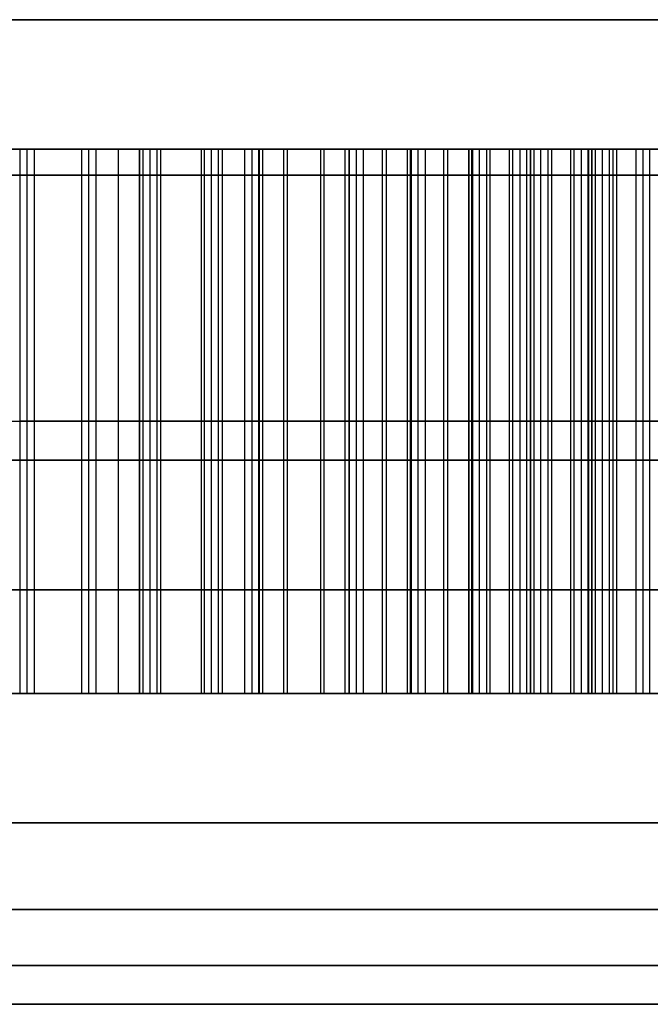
# Model space of a CAD drawing. Header units: centimetres. Extents: x -2.49 to 2.49, y -2.2 to 3.1.
# Tile 468 of 656: x -0.6246 to -0.5637, y -0.935 to -0.84. Entities that reach past the tile are written whole.
import ezdxf

# ---------------------------------------------------------------- set-up
doc = ezdxf.new("R2010")
doc.units = ezdxf.units.CM
doc.layers.add('Default', color=7, linetype='Continuous', true_color=0x000000)

# ---------------------------------------------------------------- blocks, each defined once
blk = doc.blocks.new('124610')
at = {"layer": 'Default', "extrusion": (0, -1, 0)}
for start, end in [(0, 180), (180, 0)]:
    blk.add_arc((0, 0, -9.74142), 14, start, end, dxfattribs=at)
blk = doc.blocks.new('18388')
at = {"layer": 'Default'}
for p, q in [((-6.675, 12.875), (-5.57808, 12.875)), ((-6.2384, 12.35, 1.50387), (-6.2384, 12.875, 1.50387)), ((-6.17904, 12.35, 0.29928), (-6.17904, 12.875, 0.29928)), ((-6.15045, 12.875, -0.09657), (-6.15045, 12.35, -0.09657)), ((-6.13015, 12.875, -0.50857), (-6.13015, 12.35, -0.50857)), ((-6.12962, 12.35, 1.71573), (-6.12962, 12.875, 1.71573)), ((-6.11969, 12.35, -0.90531), (-6.11969, 12.875, -0.90531)), ((-6.10932, 12.35, 1.30373), (-6.10932, 12.875, 1.30373)), ((-6.07026, 12.35, 0.51114), (-6.07026, 12.875, 0.51114)), ((-6.06033, 12.35, -2.1099), (-6.06033, 12.875, -2.1099)), ((-6.04996, 12.35, 0.09914), (-6.04996, 12.875, 0.09914)), ((-6.02136, 12.875, -0.29671), (-6.02136, 12.35, -0.29671)), ((-6.0109, 12.35, -0.69345), (-6.0109, 12.875, -0.69345)), ((-5.9906, 12.35, -1.10545), (-5.9906, 12.875, -1.10545)), ((-5.95155, 12.35, -1.89804), (-5.95155, 12.875, -1.89804)), ((-5.93124, 12.35, -2.31004), (-5.93124, 12.875, -2.31004)), ((-5.92034, 12.35, 2.1233), (-5.92034, 12.875, 2.1233)), ((-5.89175, 12.875, 1.72745), (-5.89175, 12.35, 1.72745)), ((-5.87145, 12.875, 1.31545), (-5.87145, 12.35, 1.31545)), ((-5.86099, 12.35, 0.91871), (-5.86099, 12.875, 0.91871)), ((-5.83239, 12.875, 0.52286), (-5.83239, 12.35, 0.52286)), ((-5.81209, 12.875, 0.11086), (-5.81209, 12.35, 0.11086)), ((-5.81156, 12.35, 2.33516), (-5.81156, 12.875, 2.33516)), ((-5.80163, 12.35, -0.28588), (-5.80163, 12.875, -0.28588)), ((-5.79126, 12.35, 1.92316), (-5.79126, 12.875, 1.92316)), ((-5.77303, 12.875, -0.68173), (-5.77303, 12.35, -0.68173)), ((-5.76266, 12.875, 1.52731), (-5.76266, 12.35, 1.52731)), ((-5.75273, 12.875, -1.09373), (-5.75273, 12.35, -1.09373)), ((-5.7522, 12.35, 1.13057), (-5.7522, 12.875, 1.13057)), ((-5.74227, 12.35, -1.49047), (-5.74227, 12.875, -1.49047)), ((-5.7319, 12.35, 0.71857), (-5.7319, 12.875, 0.71857)), ((-5.71368, 12.875, -1.88632), (-5.71368, 12.35, -1.88632)), ((-5.70331, 12.875, 0.32272), (-5.70331, 12.35, 0.32272)), ((-5.69338, 12.875, -2.29832), (-5.69338, 12.35, -2.29832)), ((-5.69285, 12.35, -0.07402), (-5.69285, 12.875, -0.07402)), ((-5.68292, 12.35, -2.69506), (-5.68292, 12.875, -2.69506)), ((-5.67254, 12.35, -0.48602), (-5.67254, 12.875, -0.48602)), ((-5.64395, 12.875, -0.88187), (-5.64395, 12.35, -0.88187)), ((-6.27277, 12.6125, -0.03376), (-6.02813, 12.6125, -0.15937)), ((-6.0146, 12.6125, -0.43404), (-6.2457, 12.6125, -0.5831)), ((-6.23163, 12.6125, 1.36654), (-6.24517, 12.6125, 1.6412)), ((-6.01407, 12.6125, 1.79026), (-6.24517, 12.6125, 1.6412)), ((-5.987, 12.6125, 1.24092), (-6.23163, 12.6125, 1.36654)), ((-6.17228, 12.6125, 0.16195), (-6.18581, 12.6125, 0.43661)), ((-5.95471, 12.6125, 0.58567), (-6.18581, 12.6125, 0.43661)), ((-5.92764, 12.6125, 0.03633), (-6.17228, 12.6125, 0.16195)), ((-6.11292, 12.6125, -1.04264), (-6.12645, 12.6125, -0.76798)), ((-5.89535, 12.6125, -0.61892), (-6.12645, 12.6125, -0.76798)), ((-5.86828, 12.6125, -1.16825), (-6.11292, 12.6125, -1.04264)), ((-6.05356, 12.6125, -2.24723), (-6.0671, 12.6125, -1.97257)), ((-5.836, 12.6125, -1.82351), (-6.0671, 12.6125, -1.97257)), ((-5.80893, 12.6125, -2.37284), (-6.05356, 12.6125, -2.24723)), ((-6.02813, 12.6125, -0.15937), (-6.0146, 12.6125, -0.43404)), ((-6.01407, 12.6125, 1.79026), (-5.76943, 12.6125, 1.66465)), ((-5.7559, 12.6125, 1.38998), (-5.987, 12.6125, 1.24092)), ((-5.95471, 12.6125, 0.58567), (-5.71007, 12.6125, 0.46006)), ((-5.69654, 12.6125, 0.18539), (-5.92764, 12.6125, 0.03633)), ((-5.91358, 12.6125, 1.98597), (-5.92711, 12.6125, 2.26063)), ((-5.69601, 12.6125, 2.40969), (-5.92711, 12.6125, 2.26063)), ((-5.66894, 12.6125, 1.86035), (-5.91358, 12.6125, 1.98597)), ((-5.89535, 12.6125, -0.61892), (-5.65072, 12.6125, -0.74453)), ((-5.63718, 12.6125, -1.0192), (-5.86828, 12.6125, -1.16825)), ((-5.63665, 12.6125, 1.2051), (-5.86775, 12.6125, 1.05604)), ((-5.85422, 12.6125, 0.78138), (-5.86775, 12.6125, 1.05604)), ((-5.60958, 12.6125, 0.65576), (-5.85422, 12.6125, 0.78138)), ((-5.836, 12.6125, -1.82351), (-5.59136, 12.6125, -1.94912)), ((-5.57783, 12.6125, -2.22379), (-5.80893, 12.6125, -2.37284)), ((-5.5773, 12.6125, 0.00051), (-5.8084, 12.6125, -0.14855)), ((-5.79486, 12.6125, -0.42321), (-5.8084, 12.6125, -0.14855)), ((-5.55023, 12.6125, -0.54883), (-5.79486, 12.6125, -0.42321)), ((-5.76943, 12.6125, 1.66465), (-5.7559, 12.6125, 1.38998)), ((-5.51794, 12.6125, -1.20408), (-5.74904, 12.6125, -1.35314)), ((-5.73551, 12.6125, -1.6278), (-5.74904, 12.6125, -1.35314)), ((-5.49087, 12.6125, -1.75341), (-5.73551, 12.6125, -1.6278)), ((-5.71007, 12.6125, 0.46006), (-5.69654, 12.6125, 0.18539)), ((-5.69601, 12.6125, 2.40969), (-5.45137, 12.6125, 2.28408)), ((-5.67615, 12.6125, -2.83239), (-5.68968, 12.6125, -2.55773)), ((-5.45858, 12.6125, -2.40867), (-5.68968, 12.6125, -2.55773)), ((-5.43151, 12.6125, -2.958), (-5.67615, 12.6125, -2.83239)), ((-5.43784, 12.6125, 2.00941), (-5.66894, 12.6125, 1.86035)), ((-5.65072, 12.6125, -0.74453), (-5.63718, 12.6125, -1.0192)), ((-6.49768, 12.35, -0.30843), (-6.02079, 12.35, -0.30843)), ((-6.23898, 12.35, 1.51559), (-5.76209, 12.35, 1.51559)), ((-6.17962, 12.35, 0.311), (-5.70273, 12.35, 0.311)), ((-6.12026, 12.35, -0.89359), (-5.64337, 12.35, -0.89359)), ((-6.06091, 12.35, -2.09818), (-5.58401, 12.35, -2.09818)), ((-6.00053, 12.35, 1.78331), (-6.00053, 12.35, 1.24787)), ((-5.94117, 12.35, 0.57872), (-5.94117, 12.35, 0.04328)), ((-5.92092, 12.35, 2.13502), (-5.44403, 12.35, 2.13502)), ((-5.88182, 12.35, -0.62587), (-5.88182, 12.35, -1.16131)), ((-5.86156, 12.35, 0.93043), (-5.40097, 12.35, 0.93043)), ((-5.82246, 12.35, -1.83046), (-5.82246, 12.35, -2.3659)), ((-5.80221, 12.35, -0.27416), (-5.47366, 12.35, -0.27416)), ((-5.74285, 12.35, -1.47875), (-5.27726, 12.35, -1.47875)), ((-5.68349, 12.35, -2.68334), (-5.2066, 12.35, -2.68334)), ((-5.68248, 12.35, 2.40274), (-5.68248, 12.35, 1.8673))]:
    blk.add_line(p, q, dxfattribs=at)
at = {"layer": 'Default', "extrusion": (0, -1, 0)}
for centre, radius, start, end in [((0, 0, -13), 7.5, 90, 270), ((0, 0, -12.875), 6.675, 92.821011, 272.821011), ((0, 0, -12.875), 6.675, 92.821011, 272.821011), ((0, 0, -12.85), 11.225, 93.014661, 273.014661), ((0, 0, -12.85), 10.5875, 90, 270), ((0, 0, -12.575), 6.975, 92.821011, 272.821011), ((0, 0, -12.45), 11.225, 93.014661, 273.014661), ((0, 0, -12.225), 10.5875, 90, 270)]:
    blk.add_arc(centre, radius, start, end, dxfattribs=at)
at = {"layer": 'Default', "extrusion": (0, 1, 0)}
for centre, radius, start, end in [((0, 0, 12.85), 10.5875, 266.985339, 86.985339), ((0, 0, 12.85), 10.725, 270, 90), ((0, 0, 12.0875), 6.975, 267.178989, 87.178989), ((0, 0, 12.05), 11.225, 266.985339, 86.985339)]:
    blk.add_arc(centre, radius, start, end, dxfattribs=at)
at = {"layer": 'Default'}
for points in [[(-6.2457, 12.875, -0.5831), (-6.36801, 12.875, -0.52029), (-6.49033, 12.875, -0.45748)], [(-6.27277, 12.875, -0.03376), (-6.15045, 12.875, -0.09657), (-6.02813, 12.875, -0.15937)], [(-6.2457, 12.875, -0.5831), (-6.2457, 12.6125, -0.5831), (-6.2457, 12.35, -0.5831)], [(-6.0146, 12.875, -0.43404), (-6.13015, 12.875, -0.50857), (-6.2457, 12.875, -0.5831)], [(-6.24517, 12.35, 1.6412), (-6.24517, 12.6125, 1.6412), (-6.24517, 12.875, 1.6412)], [(-6.23163, 12.875, 1.36654), (-6.2384, 12.875, 1.50387), (-6.24517, 12.875, 1.6412)], [(-6.24517, 12.875, 1.6412), (-6.12962, 12.875, 1.71573), (-6.01407, 12.875, 1.79026)], [(-6.23163, 12.875, 1.36654), (-6.23163, 12.6125, 1.36654), (-6.23163, 12.35, 1.36654)], [(-5.987, 12.875, 1.24092), (-6.10932, 12.875, 1.30373), (-6.23163, 12.875, 1.36654)], [(-6.18581, 12.35, 0.43661), (-6.18581, 12.6125, 0.43661), (-6.18581, 12.875, 0.43661)], [(-6.17228, 12.875, 0.16195), (-6.17904, 12.875, 0.29928), (-6.18581, 12.875, 0.43661)], [(-6.18581, 12.875, 0.43661), (-6.07026, 12.875, 0.51114), (-5.95471, 12.875, 0.58567)], [(-6.17228, 12.875, 0.16195), (-6.17228, 12.6125, 0.16195), (-6.17228, 12.35, 0.16195)], [(-5.92764, 12.875, 0.03633), (-6.04996, 12.875, 0.09914), (-6.17228, 12.875, 0.16195)], [(-6.12645, 12.35, -0.76798), (-6.12645, 12.6125, -0.76798), (-6.12645, 12.875, -0.76798)], [(-6.11292, 12.875, -1.04264), (-6.11969, 12.875, -0.90531), (-6.12645, 12.875, -0.76798)], [(-6.12645, 12.875, -0.76798), (-6.0109, 12.875, -0.69345), (-5.89535, 12.875, -0.61892)], [(-6.11292, 12.35, -1.04264), (-6.11292, 12.6125, -1.04264), (-6.11292, 12.875, -1.04264)], [(-5.86828, 12.875, -1.16825), (-5.9906, 12.875, -1.10545), (-6.11292, 12.875, -1.04264)], [(-6.0671, 12.35, -1.97257), (-6.0671, 12.6125, -1.97257), (-6.0671, 12.875, -1.97257)], [(-6.05356, 12.875, -2.24723), (-6.06033, 12.875, -2.1099), (-6.0671, 12.875, -1.97257)], [(-6.0671, 12.875, -1.97257), (-5.95155, 12.875, -1.89804), (-5.836, 12.875, -1.82351)], [(-6.05356, 12.35, -2.24723), (-6.05356, 12.6125, -2.24723), (-6.05356, 12.875, -2.24723)], [(-5.80893, 12.875, -2.37284), (-5.93124, 12.875, -2.31004), (-6.05356, 12.875, -2.24723)], [(-6.02813, 12.35, -0.15937), (-6.02813, 12.6125, -0.15937), (-6.02813, 12.875, -0.15937)], [(-6.02813, 12.875, -0.15937), (-6.02136, 12.875, -0.29671), (-6.0146, 12.875, -0.43404)], [(-6.0146, 12.35, -0.43404), (-6.0146, 12.6125, -0.43404), (-6.0146, 12.875, -0.43404)], [(-6.01407, 12.35, 1.79026), (-6.01407, 12.6125, 1.79026), (-6.01407, 12.875, 1.79026)], [(-6.01407, 12.875, 1.79026), (-5.89175, 12.875, 1.72745), (-5.76943, 12.875, 1.66465)], [(-5.987, 12.35, 1.24092), (-5.987, 12.6125, 1.24092), (-5.987, 12.875, 1.24092)], [(-5.7559, 12.875, 1.38998), (-5.87145, 12.875, 1.31545), (-5.987, 12.875, 1.24092)], [(-5.95471, 12.35, 0.58567), (-5.95471, 12.6125, 0.58567), (-5.95471, 12.875, 0.58567)], [(-5.95471, 12.875, 0.58567), (-5.83239, 12.875, 0.52286), (-5.71007, 12.875, 0.46006)], [(-5.92764, 12.35, 0.03633), (-5.92764, 12.6125, 0.03633), (-5.92764, 12.875, 0.03633)], [(-5.69654, 12.875, 0.18539), (-5.81209, 12.875, 0.11086), (-5.92764, 12.875, 0.03633)], [(-5.92711, 12.35, 2.26063), (-5.92711, 12.6125, 2.26063), (-5.92711, 12.875, 2.26063)], [(-5.91358, 12.875, 1.98597), (-5.92034, 12.875, 2.1233), (-5.92711, 12.875, 2.26063)], [(-5.92711, 12.875, 2.26063), (-5.81156, 12.875, 2.33516), (-5.69601, 12.875, 2.40969)], [(-5.91358, 12.35, 1.98597), (-5.91358, 12.6125, 1.98597), (-5.91358, 12.875, 1.98597)], [(-5.66894, 12.875, 1.86035), (-5.79126, 12.875, 1.92316), (-5.91358, 12.875, 1.98597)], [(-5.89535, 12.35, -0.61892), (-5.89535, 12.6125, -0.61892), (-5.89535, 12.875, -0.61892)], [(-5.89535, 12.875, -0.61892), (-5.77303, 12.875, -0.68173), (-5.65072, 12.875, -0.74453)], [(-5.86828, 12.35, -1.16825), (-5.86828, 12.6125, -1.16825), (-5.86828, 12.875, -1.16825)], [(-5.63718, 12.875, -1.0192), (-5.75273, 12.875, -1.09373), (-5.86828, 12.875, -1.16825)], [(-5.86775, 12.875, 1.05604), (-5.7522, 12.875, 1.13057), (-5.63665, 12.875, 1.2051)], [(-5.86775, 12.875, 1.05604), (-5.86775, 12.6125, 1.05604), (-5.86775, 12.35, 1.05604)], [(-5.85422, 12.875, 0.78138), (-5.86099, 12.875, 0.91871), (-5.86775, 12.875, 1.05604)], [(-5.85422, 12.875, 0.78138), (-5.85422, 12.6125, 0.78138), (-5.85422, 12.35, 0.78138)], [(-5.60958, 12.875, 0.65576), (-5.7319, 12.875, 0.71857), (-5.85422, 12.875, 0.78138)], [(-5.836, 12.35, -1.82351), (-5.836, 12.6125, -1.82351), (-5.836, 12.875, -1.82351)], [(-5.836, 12.875, -1.82351), (-5.71368, 12.875, -1.88632), (-5.59136, 12.875, -1.94912)], [(-5.80893, 12.35, -2.37284), (-5.80893, 12.6125, -2.37284), (-5.80893, 12.875, -2.37284)], [(-5.57783, 12.875, -2.22379), (-5.69338, 12.875, -2.29832), (-5.80893, 12.875, -2.37284)], [(-5.8084, 12.875, -0.14855), (-5.69285, 12.875, -0.07402), (-5.5773, 12.875, 0.00051)], [(-5.8084, 12.875, -0.14855), (-5.8084, 12.6125, -0.14855), (-5.8084, 12.35, -0.14855)], [(-5.79486, 12.875, -0.42321), (-5.80163, 12.875, -0.28588), (-5.8084, 12.875, -0.14855)], [(-5.79486, 12.875, -0.42321), (-5.79486, 12.6125, -0.42321), (-5.79486, 12.35, -0.42321)], [(-5.55023, 12.875, -0.54883), (-5.67254, 12.875, -0.48602), (-5.79486, 12.875, -0.42321)], [(-5.76943, 12.35, 1.66465), (-5.76943, 12.6125, 1.66465), (-5.76943, 12.875, 1.66465)], [(-5.76943, 12.875, 1.66465), (-5.76266, 12.875, 1.52731), (-5.7559, 12.875, 1.38998)], [(-5.7559, 12.35, 1.38998), (-5.7559, 12.6125, 1.38998), (-5.7559, 12.875, 1.38998)], [(-5.74904, 12.875, -1.35314), (-5.63349, 12.875, -1.27861), (-5.51794, 12.875, -1.20408)], [(-5.74904, 12.875, -1.35314), (-5.74904, 12.6125, -1.35314), (-5.74904, 12.35, -1.35314)], [(-5.73551, 12.875, -1.6278), (-5.74227, 12.875, -1.49047), (-5.74904, 12.875, -1.35314)], [(-5.73551, 12.875, -1.6278), (-5.73551, 12.6125, -1.6278), (-5.73551, 12.35, -1.6278)], [(-5.49087, 12.875, -1.75341), (-5.61319, 12.875, -1.69061), (-5.73551, 12.875, -1.6278)], [(-5.71007, 12.35, 0.46006), (-5.71007, 12.6125, 0.46006), (-5.71007, 12.875, 0.46006)], [(-5.71007, 12.875, 0.46006), (-5.70331, 12.875, 0.32272), (-5.69654, 12.875, 0.18539)], [(-5.69654, 12.35, 0.18539), (-5.69654, 12.6125, 0.18539), (-5.69654, 12.875, 0.18539)], [(-5.69601, 12.35, 2.40969), (-5.69601, 12.6125, 2.40969), (-5.69601, 12.875, 2.40969)], [(-5.69601, 12.875, 2.40969), (-5.57369, 12.875, 2.34688), (-5.45137, 12.875, 2.28408)], [(-5.68968, 12.35, -2.55773), (-5.68968, 12.6125, -2.55773), (-5.68968, 12.875, -2.55773)], [(-5.67615, 12.875, -2.83239), (-5.68292, 12.875, -2.69506), (-5.68968, 12.875, -2.55773)], [(-5.68968, 12.875, -2.55773), (-5.57413, 12.875, -2.4832), (-5.45858, 12.875, -2.40867)], [(-5.67615, 12.35, -2.83239), (-5.67615, 12.6125, -2.83239), (-5.67615, 12.875, -2.83239)], [(-5.43151, 12.875, -2.958), (-5.55383, 12.875, -2.8952), (-5.67615, 12.875, -2.83239)], [(-5.66894, 12.35, 1.86035), (-5.66894, 12.6125, 1.86035), (-5.66894, 12.875, 1.86035)], [(-5.43784, 12.875, 2.00941), (-5.55339, 12.875, 1.93488), (-5.66894, 12.875, 1.86035)], [(-5.65072, 12.875, -0.74453), (-5.64395, 12.875, -0.88187), (-5.63718, 12.875, -1.0192)], [(-5.65072, 12.875, -0.74453), (-5.65072, 12.6125, -0.74453), (-5.65072, 12.35, -0.74453)], [(-5.63718, 12.35, -1.0192), (-5.63718, 12.6125, -1.0192), (-5.63718, 12.875, -1.0192)], [(-6.2457, 12.35, -0.5831), (-6.36801, 12.35, -0.52029), (-6.49033, 12.35, -0.45748)], [(-6.27277, 12.35, -0.03376), (-6.15045, 12.35, -0.09657), (-6.02813, 12.35, -0.15937)], [(-6.0146, 12.35, -0.43404), (-6.13015, 12.35, -0.50857), (-6.2457, 12.35, -0.5831)], [(-6.23163, 12.35, 1.36654), (-6.2384, 12.35, 1.50387), (-6.24517, 12.35, 1.6412)], [(-6.24517, 12.35, 1.6412), (-6.12962, 12.35, 1.71573), (-6.01407, 12.35, 1.79026)], [(-5.987, 12.35, 1.24092), (-6.10932, 12.35, 1.30373), (-6.23163, 12.35, 1.36654)], [(-6.17228, 12.35, 0.16195), (-6.17904, 12.35, 0.29928), (-6.18581, 12.35, 0.43661)], [(-6.18581, 12.35, 0.43661), (-6.07026, 12.35, 0.51114), (-5.95471, 12.35, 0.58567)], [(-5.92764, 12.35, 0.03633), (-6.04996, 12.35, 0.09914), (-6.17228, 12.35, 0.16195)], [(-6.11292, 12.35, -1.04264), (-6.11969, 12.35, -0.90531), (-6.12645, 12.35, -0.76798)], [(-6.12645, 12.35, -0.76798), (-6.0109, 12.35, -0.69345), (-5.89535, 12.35, -0.61892)], [(-5.86828, 12.35, -1.16825), (-5.9906, 12.35, -1.10545), (-6.11292, 12.35, -1.04264)], [(-6.05356, 12.35, -2.24723), (-6.06033, 12.35, -2.1099), (-6.0671, 12.35, -1.97257)], [(-6.0671, 12.35, -1.97257), (-5.95155, 12.35, -1.89804), (-5.836, 12.35, -1.82351)], [(-5.80893, 12.35, -2.37284), (-5.93124, 12.35, -2.31004), (-6.05356, 12.35, -2.24723)], [(-6.02813, 12.35, -0.15937), (-6.02136, 12.35, -0.29671), (-6.0146, 12.35, -0.43404)], [(-6.01407, 12.35, 1.79026), (-5.89175, 12.35, 1.72745), (-5.76943, 12.35, 1.66465)], [(-5.7559, 12.35, 1.38998), (-5.87145, 12.35, 1.31545), (-5.987, 12.35, 1.24092)], [(-5.95471, 12.35, 0.58567), (-5.83239, 12.35, 0.52286), (-5.71007, 12.35, 0.46006)], [(-5.69654, 12.35, 0.18539), (-5.81209, 12.35, 0.11086), (-5.92764, 12.35, 0.03633)], [(-5.91358, 12.35, 1.98597), (-5.92034, 12.35, 2.1233), (-5.92711, 12.35, 2.26063)], [(-5.92711, 12.35, 2.26063), (-5.81156, 12.35, 2.33516), (-5.69601, 12.35, 2.40969)], [(-5.66894, 12.35, 1.86035), (-5.79126, 12.35, 1.92316), (-5.91358, 12.35, 1.98597)], [(-5.89535, 12.35, -0.61892), (-5.77303, 12.35, -0.68173), (-5.65072, 12.35, -0.74453)], [(-5.63718, 12.35, -1.0192), (-5.75273, 12.35, -1.09373), (-5.86828, 12.35, -1.16825)], [(-5.86775, 12.35, 1.05604), (-5.7522, 12.35, 1.13057), (-5.63665, 12.35, 1.2051)], [(-5.85422, 12.35, 0.78138), (-5.86099, 12.35, 0.91871), (-5.86775, 12.35, 1.05604)], [(-5.60958, 12.35, 0.65576), (-5.7319, 12.35, 0.71857), (-5.85422, 12.35, 0.78138)], [(-5.836, 12.35, -1.82351), (-5.71368, 12.35, -1.88632), (-5.59136, 12.35, -1.94912)], [(-5.57783, 12.35, -2.22379), (-5.69338, 12.35, -2.29832), (-5.80893, 12.35, -2.37284)], [(-5.8084, 12.35, -0.14855), (-5.69285, 12.35, -0.07402), (-5.5773, 12.35, 0.00051)], [(-5.79486, 12.35, -0.42321), (-5.80163, 12.35, -0.28588), (-5.8084, 12.35, -0.14855)], [(-5.55023, 12.35, -0.54883), (-5.67254, 12.35, -0.48602), (-5.79486, 12.35, -0.42321)], [(-5.76943, 12.35, 1.66465), (-5.76266, 12.35, 1.52731), (-5.7559, 12.35, 1.38998)], [(-5.74904, 12.35, -1.35314), (-5.63349, 12.35, -1.27861), (-5.51794, 12.35, -1.20408)], [(-5.73551, 12.35, -1.6278), (-5.74227, 12.35, -1.49047), (-5.74904, 12.35, -1.35314)], [(-5.49087, 12.35, -1.75341), (-5.61319, 12.35, -1.69061), (-5.73551, 12.35, -1.6278)], [(-5.71007, 12.35, 0.46006), (-5.70331, 12.35, 0.32272), (-5.69654, 12.35, 0.18539)], [(-5.69601, 12.35, 2.40969), (-5.57369, 12.35, 2.34688), (-5.45137, 12.35, 2.28408)], [(-5.67615, 12.35, -2.83239), (-5.68292, 12.35, -2.69506), (-5.68968, 12.35, -2.55773)], [(-5.68968, 12.35, -2.55773), (-5.57413, 12.35, -2.4832), (-5.45858, 12.35, -2.40867)], [(-5.43151, 12.35, -2.958), (-5.55383, 12.35, -2.8952), (-5.67615, 12.35, -2.83239)], [(-5.43784, 12.35, 2.00941), (-5.55339, 12.35, 1.93488), (-5.66894, 12.35, 1.86035)], [(-5.65072, 12.35, -0.74453), (-5.64395, 12.35, -0.88187), (-5.63718, 12.35, -1.0192)]]:
    blk.add_open_spline(points, degree=2, dxfattribs=at)
blk = doc.blocks.new('F1610M_ASM')
at = {"layer": 'Default'}
for name, p in [('124610', (0, -19)), ('18388', (0, -21.4))]:
    blk.add_blockref(name, p, dxfattribs=at)

msp = doc.modelspace()

# ---------------------------------------------------------------- block references
at = {"layer": 'Default', "xscale": 0.1, "yscale": 0.1, "zscale": 0.1}
msp.add_blockref('F1610M_ASM', (0, 0), dxfattribs=at)

doc.saveas('drawing.dxf')
